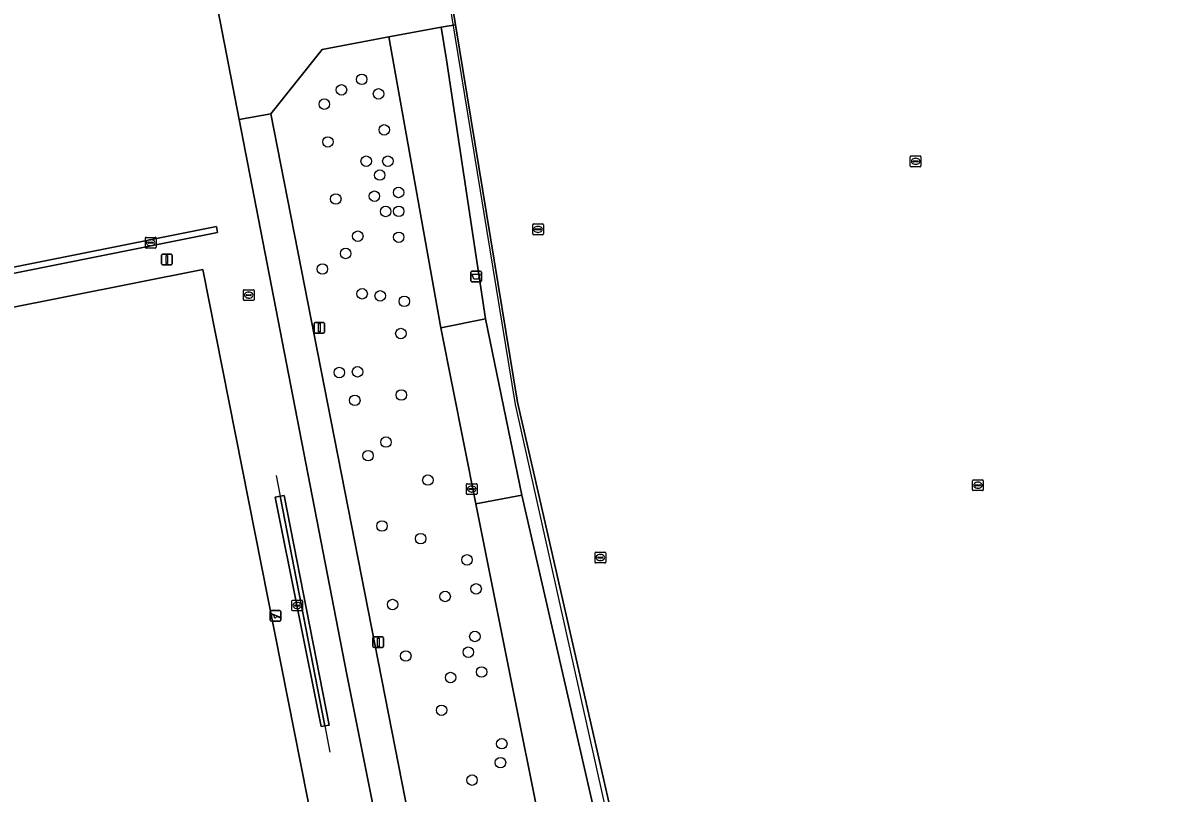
# Model space of a CAD drawing. Extents: x 160203 to 161530, y 379528 to 381797.
# Drawn here: x 160936.5 to 161043.5, y 380389.1 to 380460.9 of the extents above; entities that cross this region are included whole.
import ezdxf

# ---------------------------------------------------------------- set-up
doc = ezdxf.new("R2010")
doc.units = 0
for name, color, linetype in [('IMGEO_Afvalbak', 7, 'Continuous'), ('IMGEO_Boom', 7, 'Continuous'), ('IMGEO_Groenvoorziening', 7, 'Continuous'), ('IMGEO_Hek', 7, 'Continuous'), ('IMGEO_Kolk', 7, 'Continuous'), ('IMGEO_Lichtmast', 7, 'Continuous'), ('IMGEO_Rijbaan_lokaal_open', 7, 'Continuous'), ('IMGEO_Rioolput', 7, 'Continuous'), ('IMGEO_Speelvoorziening', 7, 'Continuous'), ('IMGEO_Voetpad_open', 7, 'Continuous'), ('IMGEO_Waterleidingput', 7, 'Continuous')]:
    doc.layers.add(name, color=color, linetype=linetype)

msp = doc.modelspace()

# ---------------------------------------------------------------- linework, layer by layer
at = {"layer": 'IMGEO_Afvalbak'}
for p, q in [((160978.28, 380436.85), (160978.28, 380437.65)), ((160978.28, 380437.65), (160978.28, 380436.85)), ((160978.38, 380437.75), (160979.17, 380437.75)), ((160979.17, 380437.75), (160978.38, 380437.75)), ((160979.27, 380437.65), (160979.27, 380436.85)), ((160979.27, 380436.85), (160979.27, 380437.65)), ((160979.17, 380436.75), (160978.38, 380436.75)), ((160978.38, 380436.75), (160979.17, 380436.75))]:
    msp.add_line(p, q, dxfattribs=at)
msp.add_lwpolyline([(160978.42, 380437.47), (160979.13, 380437.47), (160978.98, 380437), (160978.57, 380437), (160978.42, 380437.47)], dxfattribs=at)
for centre, start, end in [((160978.38, 380437.65), 90, 180), ((160978.38, 380437.65), 90, 180), ((160979.17, 380437.65), 0, 90), ((160979.17, 380437.65), 360, 90), ((160978.38, 380436.85), 180, 270), ((160978.38, 380436.85), 180, 270), ((160979.17, 380436.85), 270, 0), ((160979.17, 380436.85), 270, 0)]:
    msp.add_arc(centre, 0.1, start, end, dxfattribs=at)
at = {"layer": 'IMGEO_Boom'}
for centre in [(160968.11, 380455.63), (160966.22, 380454.65), (160969.68, 380454.28), (160964.62, 380453.32), (160970.21, 380450.92), (160964.96, 380449.8), (160968.53, 380448), (160970.55, 380448), (160969.79, 380446.71), (160965.69, 380444.48), (160969.29, 380444.74), (160971.55, 380445.09), (160970.34, 380443.32), (160971.56, 380443.33), (160967.74, 380441.01), (160971.56, 380440.91), (160966.61, 380439.4), (160964.44, 380437.95), (160968.15, 380435.64), (160969.83, 380435.45), (160972.08, 380434.94), (160971.76, 380431.94), (160967.72, 380428.37), (160966.02, 380428.3), (160967.46, 380425.71), (160971.8, 380426.21), (160970.37, 380421.82), (160968.7, 380420.55), (160974.28, 380418.28), (160970, 380414), (160973.61, 380412.82), (160977.93, 380410.84), (160978.78, 380408.14), (160975.89, 380407.43), (160970.99, 380406.68), (160978.66, 380403.7), (160972.22, 380401.88), (160978.05, 380402.23), (160976.4, 380399.87), (160979.29, 380400.39), (160975.56, 380396.82), (160981.17, 380393.7), (160981.05, 380391.94), (160978.4, 380390.31)]:
    msp.add_circle(centre, 0.489, dxfattribs=at)
at = {"layer": 'IMGEO_Groenvoorziening'}
for points in [[(160947.35, 380500), (160946.87, 380502.45), (160944.61, 380512), (160902.1, 380503.8), (160879.9, 380499.52), (160834.64, 380490.79), (160834.2, 380490.61), (160833.85, 380490.32), (160833.56, 380489.78), (160833.5, 380489.33), (160863.05, 380342.63), (160874.44, 380344.87), (160898.37, 380349.34), (160907.57, 380354.28), (160962.35, 380365.2), (160969.35, 380366.56), (160972.47, 380371.22), (160971.16, 380377.95), (160966.73, 380400.14), (160956.69, 380451.89)], [(161062.28, 380434.44), (161061.83, 380434.36), (161061.54, 380434.33), (161061, 380437.49), (161061.32, 380437.54), (161061.63, 380437.59), (161060.19, 380444.61), (161059.92, 380444.57), (161059.58, 380444.52), (161058.9, 380447.57), (161059.23, 380447.66), (161059.58, 380447.77), (161048.75, 380495.5), (161000, 380485.99), (160973.56, 380480.83), (160976.86, 380460.72), (160982.64, 380425.53), (160984.55, 380417.16), (160994.18, 380375.05), (160994.7, 380372.71), (160995.1, 380370.98), (161070.27, 380385.45)], [(160975.48, 380432.46), (160979.64, 380433.3), (160976.03, 380457.45), (160975.53, 380460.51), (160970.64, 380459.58)], [(160978.76, 380416.07), (160975.48, 380432.46), (160970.64, 380459.58), (160964.41, 380458.4), (160959.62, 380452.43), (160976.23, 380367.82), (160976.41, 380366.89), (160983.16, 380368.19), (160983.07, 380368.67), (160988.05, 380369.63)], [(160954.55, 380441.9), (160954.66, 380441.36), (160902.53, 380430.93), (160902.42, 380431.47)], [(160966.11, 380373.24), (160953.28, 380437.9), (160852.98, 380417.96), (160865.4, 380353.41)], [(160953.28, 380437.9), (160966.11, 380373.24), (160865.4, 380353.41), (160852.98, 380417.96)], [(160979.64, 380433.3), (160975.48, 380432.46), (160978.76, 380416.07), (160983.05, 380416.88)], [(160960.49, 380416.77), (160960.89, 380416.85), (160965.08, 380395.44), (160964.66, 380395.38), (160964.34, 380395.32), (160960.05, 380416.68)], [(160960.05, 380416.68), (160964.34, 380395.32), (160964.66, 380395.38), (160960.49, 380416.77)], [(160965.08, 380395.44), (160960.89, 380416.85), (160960.49, 380416.77), (160964.66, 380395.38)], [(160983.05, 380416.88), (160978.76, 380416.07), (160988.05, 380369.63), (160993.03, 380370.59), (160992.11, 380374.59), (160989.73, 380384.87), (160990.35, 380385.01)]]:
    msp.add_lwpolyline(points, close=True, dxfattribs=at)
at = {"layer": 'IMGEO_Hek'}
for points in [[(160984.28, 380417.11), (160982.44, 380425.33), (160973.57, 380479.62)], [(160960.12, 380418.7), (160960.49, 380416.77)], [(160994.23, 380372.6), (160984.28, 380417.11)], [(160960.49, 380416.77), (160964.66, 380395.38)], [(160964.66, 380395.38), (160965.15, 380392.9)]]:
    msp.add_lwpolyline(points, dxfattribs=at)
at = {"layer": 'IMGEO_Kolk'}
for p, q in [((160947.93, 380439.98), (160947.93, 380440.83)), ((160948, 380440.9), (160948.85, 380440.9)), ((160948.41, 380440.68), (160948.44, 380440.68)), ((160948.93, 380440.83), (160948.93, 380439.98)), ((160948.85, 380439.9), (160948, 380439.9)), ((160948.18, 380440.4), (160948.18, 380440.41)), ((160948.62, 380440.36), (160948.22, 380440.36)), ((160948.23, 380440.45), (160948.62, 380440.45)), ((160948.44, 380440.12), (160948.41, 380440.12)), ((160948.67, 380440.41), (160948.67, 380440.4))]:
    msp.add_line(p, q, dxfattribs=at)
for points in [[(160947.93, 380439.98), (160947.93, 380440.83)], [(160948, 380440.9), (160948.85, 380440.9)], [(160948.93, 380440.83), (160948.93, 380439.98)], [(160948.85, 380439.9), (160948, 380439.9)]]:
    msp.add_lwpolyline(points, dxfattribs=at)
for centre, radius, start, end in [((160948, 380440.83), 0.0765, 91.552, 178.448), ((160948, 380440.83), 0.0765, 91.552, 178.448), ((160948.85, 380440.83), 0.0765, 1.552, 88.448), ((160948.85, 380440.83), 0.0765, 1.552, 88.448), ((160948, 380439.98), 0.0765, 181.552, 268.448), ((160948, 380439.98), 0.0765, 181.552, 268.448), ((160948.22, 380440.41), 0.0403, 85.8775, 175.7526), ((160948.22, 380440.4), 0.0366, 178.938, 274.7102), ((160948.63, 380440.41), 0.0386, 1.7309, 96.639), ((160948.63, 380440.4), 0.043, 264.8664, 352.4533), ((160948.85, 380439.98), 0.0765, 271.552, 358.448), ((160948.85, 380439.98), 0.0765, 271.552, 358.448)]:
    msp.add_arc(centre, radius, start, end, dxfattribs=at)
for centre, major_axis, ratio, start_param, end_param in [((160948.41, 380440.4), (-0.387, 0.002), 0.722429, 4.712389, 7.853982), ((160948.44, 380440.4), (-0.39, 0.002), 0.717154, 1.570796, 4.712389)]:
    msp.add_ellipse(centre, major_axis=major_axis, ratio=ratio, start_param=start_param, end_param=end_param, dxfattribs=at)
at = {"layer": 'IMGEO_Lichtmast'}
for p, q in [((160949.44, 380438.44), (160949.44, 380439.24)), ((160949.44, 380439.24), (160949.44, 380438.44)), ((160949.54, 380439.34), (160950.33, 380439.34)), ((160950.33, 380439.34), (160949.54, 380439.34)), ((160950.43, 380439.24), (160950.43, 380438.44)), ((160950.43, 380438.44), (160950.43, 380439.24)), ((160950.33, 380438.34), (160949.54, 380438.34)), ((160949.54, 380438.34), (160950.33, 380438.34)), ((160963.67, 380432.08), (160963.67, 380432.88)), ((160963.67, 380432.88), (160963.67, 380432.08)), ((160963.77, 380432.98), (160964.55, 380432.98)), ((160964.55, 380432.98), (160963.77, 380432.98)), ((160964.65, 380432.88), (160964.65, 380432.08)), ((160964.65, 380432.08), (160964.65, 380432.88)), ((160964.55, 380431.98), (160963.77, 380431.98)), ((160963.77, 380431.98), (160964.55, 380431.98)), ((160969.16, 380402.76), (160969.16, 380403.56)), ((160969.16, 380403.56), (160969.16, 380402.76)), ((160969.26, 380403.66), (160970.05, 380403.66)), ((160970.05, 380403.66), (160969.26, 380403.66)), ((160970.15, 380403.56), (160970.15, 380402.76)), ((160970.15, 380402.76), (160970.15, 380403.56)), ((160970.05, 380402.66), (160969.26, 380402.66)), ((160969.26, 380402.66), (160970.05, 380402.66))]:
    msp.add_line(p, q, dxfattribs=at)
for points in [[(160949.86, 380439.21), (160950.01, 380439.21), (160950.01, 380438.46), (160949.86, 380438.46), (160949.86, 380439.21)], [(160964.08, 380432.86), (160964.24, 380432.86), (160964.24, 380432.11), (160964.08, 380432.11), (160964.08, 380432.86)], [(160969.58, 380403.53), (160969.73, 380403.53), (160969.73, 380402.78), (160969.58, 380402.78), (160969.58, 380403.53)]]:
    msp.add_lwpolyline(points, dxfattribs=at)
for centre, start, end in [((160949.54, 380439.24), 90, 180), ((160949.54, 380439.24), 90, 180), ((160950.33, 380439.24), 0, 90), ((160950.33, 380439.24), 360, 90), ((160949.54, 380438.44), 180, 270), ((160949.54, 380438.44), 180, 270), ((160950.33, 380438.44), 270, 0), ((160950.33, 380438.44), 270, 0), ((160963.77, 380432.88), 90, 180), ((160963.77, 380432.88), 90, 180), ((160963.77, 380432.08), 180, 270), ((160963.77, 380432.08), 180, 270), ((160964.55, 380432.88), 0, 90), ((160964.55, 380432.88), 360, 90), ((160964.55, 380432.08), 270, 0), ((160964.55, 380432.08), 270, 0), ((160969.26, 380403.56), 90, 180), ((160969.26, 380403.56), 90, 180), ((160970.05, 380403.56), 0, 90), ((160970.05, 380403.56), 360, 90), ((160969.26, 380402.76), 180, 270), ((160969.26, 380402.76), 180, 270), ((160970.05, 380402.76), 270, 0), ((160970.05, 380402.76), 270, 0)]:
    msp.add_arc(centre, 0.1, start, end, dxfattribs=at)
at = {"layer": 'IMGEO_Rijbaan_lokaal_open'}
msp.add_lwpolyline([(160954.66, 380441.36), (160954.55, 380441.9), (160902.42, 380431.47), (160902.53, 380430.93)], close=True, dxfattribs=at)
at = {"layer": 'IMGEO_Rioolput'}
for p, q in [((160957.07, 380435.09), (160957.07, 380435.95)), ((160957.15, 380436.02), (160958, 380436.02)), ((160957.33, 380435.51), (160957.33, 380435.53)), ((160957.77, 380435.48), (160957.37, 380435.48)), ((160957.38, 380435.56), (160957.77, 380435.56)), ((160957.56, 380435.8), (160957.59, 380435.8)), ((160957.82, 380435.53), (160957.82, 380435.51)), ((160958.07, 380435.95), (160958.07, 380435.09)), ((160958, 380435.02), (160957.15, 380435.02)), ((160957.58, 380435.24), (160957.56, 380435.24)), ((160977.87, 380417.01), (160977.87, 380417.87)), ((160977.95, 380417.94), (160978.8, 380417.94)), ((160978.13, 380417.43), (160978.13, 380417.45)), ((160978.17, 380417.48), (160978.57, 380417.48)), ((160978.57, 380417.4), (160978.17, 380417.4)), ((160978.36, 380417.72), (160978.39, 380417.72)), ((160978.38, 380417.16), (160978.36, 380417.16)), ((160978.62, 380417.45), (160978.62, 380417.43)), ((160978.87, 380417.87), (160978.87, 380417.01)), ((160978.8, 380416.94), (160977.95, 380416.94))]:
    msp.add_line(p, q, dxfattribs=at)
for points in [[(160957.07, 380435.09), (160957.07, 380435.95)], [(160957.15, 380436.02), (160958, 380436.02)], [(160958.07, 380435.95), (160958.07, 380435.09)], [(160958, 380435.02), (160957.15, 380435.02)], [(160977.87, 380417.01), (160977.87, 380417.87)], [(160977.95, 380417.94), (160978.8, 380417.94)], [(160978.87, 380417.87), (160978.87, 380417.01)], [(160978.8, 380416.94), (160977.95, 380416.94)]]:
    msp.add_lwpolyline(points, dxfattribs=at)
for centre, radius, start, end in [((160957.15, 380435.95), 0.0765, 91.552, 178.448), ((160957.15, 380435.95), 0.0765, 91.552, 178.448), ((160957.37, 380435.52), 0.0403, 85.8775, 175.7526), ((160957.37, 380435.51), 0.0366, 178.938, 274.7102), ((160957.78, 380435.53), 0.0386, 1.7309, 96.639), ((160957.77, 380435.52), 0.043, 264.8664, 352.4533), ((160958, 380435.95), 0.0765, 1.552, 88.448), ((160958, 380435.95), 0.0765, 1.552, 88.448), ((160957.15, 380435.1), 0.0765, 181.552, 268.448), ((160957.15, 380435.1), 0.0765, 181.552, 268.448), ((160958, 380435.1), 0.0765, 271.552, 358.448), ((160958, 380435.1), 0.0765, 271.552, 358.448), ((160977.95, 380417.86), 0.0765, 91.552, 178.448), ((160977.95, 380417.86), 0.0765, 91.552, 178.448), ((160978.17, 380417.44), 0.0403, 85.8775, 175.7526), ((160978.17, 380417.43), 0.0366, 178.938, 274.7102), ((160978.58, 380417.44), 0.0386, 1.7309, 96.639), ((160978.57, 380417.44), 0.043, 264.8664, 352.4533), ((160978.8, 380417.86), 0.0765, 1.552, 88.448), ((160978.8, 380417.86), 0.0765, 1.552, 88.448), ((160977.95, 380417.02), 0.0765, 181.552, 268.448), ((160977.95, 380417.02), 0.0765, 181.552, 268.448), ((160978.8, 380417.02), 0.0765, 271.552, 358.448), ((160978.8, 380417.02), 0.0765, 271.552, 358.448)]:
    msp.add_arc(centre, radius, start, end, dxfattribs=at)
for centre, major_axis, ratio, start_param, end_param in [((160957.56, 380435.52), (-0.387, 0.002), 0.722429, 4.712389, 7.853982), ((160957.58, 380435.52), (-0.39, 0.002), 0.717154, 1.570796, 4.712389), ((160978.36, 380417.44), (-0.387, 0.002), 0.722429, 4.712389, 7.853982), ((160978.38, 380417.44), (-0.39, 0.002), 0.717154, 1.570796, 4.712389)]:
    msp.add_ellipse(centre, major_axis=major_axis, ratio=ratio, start_param=start_param, end_param=end_param, dxfattribs=at)
at = {"layer": 'IMGEO_Speelvoorziening'}
for p, q in [((160959.58, 380405.22), (160959.58, 380406.02)), ((160959.58, 380406.02), (160959.58, 380405.22)), ((160959.96, 380405.65), (160959.62, 380405.79)), ((160959.65, 380405.85), (160960.52, 380405.49)), ((160959.68, 380406.12), (160960.47, 380406.12)), ((160960.47, 380406.12), (160959.68, 380406.12)), ((160960.5, 380405.43), (160960.16, 380405.57)), ((160960.57, 380406.02), (160960.57, 380405.22)), ((160960.57, 380405.22), (160960.57, 380406.02)), ((160960.47, 380405.12), (160959.68, 380405.12)), ((160959.68, 380405.12), (160960.47, 380405.12))]:
    msp.add_line(p, q, dxfattribs=at)
for centre, radius, start, end in [((160959.68, 380406.02), 0.1, 90, 180), ((160959.68, 380406.02), 0.1, 90, 180), ((160959.64, 380405.82), 0.0327, 68.078, 248.078), ((160960.04, 380405.56), 0.12, 130.9928, 5.1632), ((160960.47, 380406.02), 0.1, 0, 90), ((160960.47, 380406.02), 0.1, 360, 90), ((160960.51, 380405.46), 0.0327, 248.078, 68.078), ((160959.68, 380405.22), 0.1, 180, 270), ((160959.68, 380405.22), 0.1, 180, 270), ((160960.47, 380405.22), 0.1, 270, 0), ((160960.47, 380405.22), 0.1, 270, 0)]:
    msp.add_arc(centre, radius, start, end, dxfattribs=at)
at = {"layer": 'IMGEO_Voetpad_open'}
for points in [[(160979.49, 380489.88), (160978.28, 380495.93), (160972.18, 380497.38), (160971.52, 380501.07), (160970.34, 380507.04), (160968.28, 380517.07), (160963.79, 380517.63), (160954.69, 380518.78), (160953.58, 380518.92), (160951.93, 380519.13), (160954.81, 380504.08), (160946.87, 380502.45), (160947.35, 380500), (160956.69, 380451.89), (160959.62, 380452.43), (160964.41, 380458.4), (160970.64, 380459.58), (160975.53, 380460.51), (160976.86, 380460.72), (160973.56, 380480.83), (160975.68, 380483.71), (160975.3, 380486)], [(160976.86, 380460.72), (160975.53, 380460.51), (160976.03, 380457.45), (160979.64, 380433.3), (160983.05, 380416.88), (160990.35, 380385.01), (160993.24, 380372.36), (160993.64, 380370.65), (160995.1, 380370.98), (160994.7, 380372.71), (160994.18, 380375.05), (160984.55, 380417.16), (160982.64, 380425.53)], [(160959.62, 380452.43), (160956.69, 380451.89), (160966.73, 380400.14), (160971.16, 380377.95), (160972.47, 380371.22), (160969.35, 380366.56), (160976.23, 380367.82)]]:
    msp.add_lwpolyline(points, close=True, dxfattribs=at)
at = {"layer": 'IMGEO_Waterleidingput'}
for p, q in [((161019.27, 380447.56), (161019.27, 380448.41)), ((161019.34, 380448.49), (161020.2, 380448.49)), ((161019.76, 380448.27), (161019.78, 380448.27)), ((161020.27, 380448.41), (161020.27, 380447.56)), ((161020.2, 380447.49), (161019.34, 380447.49)), ((161019.53, 380447.98), (161019.53, 380447.99)), ((161019.57, 380448.03), (161019.97, 380448.03)), ((161019.97, 380447.94), (161019.57, 380447.94)), ((161019.78, 380447.71), (161019.75, 380447.71)), ((161020.01, 380447.99), (161020.01, 380447.98)), ((160984.06, 380441.23), (160984.06, 380442.08)), ((160984.13, 380442.15), (160984.98, 380442.15)), ((160984.36, 380441.7), (160984.75, 380441.7)), ((160984.54, 380441.93), (160984.57, 380441.93)), ((160985.06, 380442.08), (160985.06, 380441.23)), ((160984.98, 380441.15), (160984.13, 380441.15)), ((160984.31, 380441.65), (160984.31, 380441.66)), ((160984.75, 380441.61), (160984.35, 380441.61)), ((160984.57, 380441.37), (160984.54, 380441.37)), ((160984.8, 380441.66), (160984.8, 380441.65)), ((161025.08, 380417.37), (161025.08, 380418.22)), ((161025.15, 380418.3), (161026.01, 380418.3)), ((161026.08, 380418.22), (161026.08, 380417.37)), ((161026.01, 380417.3), (161025.15, 380417.3)), ((161025.34, 380417.79), (161025.34, 380417.8)), ((161025.38, 380417.84), (161025.78, 380417.84)), ((161025.77, 380417.75), (161025.38, 380417.75)), ((161025.59, 380417.52), (161025.56, 380417.52)), ((161025.57, 380418.08), (161025.59, 380418.08)), ((161025.82, 380417.8), (161025.82, 380417.79)), ((160989.87, 380410.63), (160989.87, 380411.48)), ((160989.94, 380411.56), (160990.79, 380411.56)), ((160990.12, 380411.05), (160990.12, 380411.06)), ((160990.56, 380411.01), (160990.16, 380411.01)), ((160990.17, 380411.1), (160990.56, 380411.1)), ((160990.35, 380411.34), (160990.38, 380411.34)), ((160990.38, 380410.78), (160990.35, 380410.78)), ((160990.61, 380411.06), (160990.61, 380411.05)), ((160990.87, 380411.48), (160990.87, 380410.63)), ((160990.79, 380410.56), (160989.94, 380410.56)), ((160961.59, 380406.16), (160961.59, 380407.01)), ((160961.67, 380407.09), (160962.52, 380407.09)), ((160961.85, 380406.58), (160961.85, 380406.59)), ((160961.89, 380406.63), (160962.29, 380406.63)), ((160962.29, 380406.54), (160961.89, 380406.54)), ((160962.08, 380406.87), (160962.1, 380406.87)), ((160962.33, 380406.59), (160962.33, 380406.58)), ((160962.59, 380407.01), (160962.59, 380406.16)), ((160962.52, 380406.09), (160961.67, 380406.09)), ((160962.1, 380406.31), (160962.08, 380406.31))]:
    msp.add_line(p, q, dxfattribs=at)
for points in [[(161019.27, 380447.56), (161019.27, 380448.41)], [(161019.34, 380448.49), (161020.2, 380448.49)], [(161020.27, 380448.41), (161020.27, 380447.56)], [(161020.2, 380447.49), (161019.34, 380447.49)], [(160984.06, 380441.23), (160984.06, 380442.08)], [(160984.13, 380442.15), (160984.98, 380442.15)], [(160985.06, 380442.08), (160985.06, 380441.23)], [(160984.98, 380441.15), (160984.13, 380441.15)], [(161025.08, 380417.37), (161025.08, 380418.22)], [(161025.15, 380418.3), (161026.01, 380418.3)], [(161026.08, 380418.22), (161026.08, 380417.37)], [(161026.01, 380417.3), (161025.15, 380417.3)], [(160989.87, 380410.63), (160989.87, 380411.48)], [(160989.94, 380411.56), (160990.79, 380411.56)], [(160990.87, 380411.48), (160990.87, 380410.63)], [(160990.79, 380410.56), (160989.94, 380410.56)], [(160961.59, 380406.16), (160961.59, 380407.01)], [(160961.67, 380407.09), (160962.52, 380407.09)], [(160962.59, 380407.01), (160962.59, 380406.16)], [(160962.52, 380406.09), (160961.67, 380406.09)]]:
    msp.add_lwpolyline(points, dxfattribs=at)
for centre, radius, start, end in [((161019.35, 380448.41), 0.0765, 91.552, 178.448), ((161019.35, 380448.41), 0.0765, 91.552, 178.448), ((161020.19, 380448.41), 0.0765, 1.552, 88.448), ((161020.19, 380448.41), 0.0765, 1.552, 88.448), ((161019.35, 380447.56), 0.0765, 181.552, 268.448), ((161019.35, 380447.56), 0.0765, 181.552, 268.448), ((161019.57, 380447.99), 0.0403, 85.8775, 175.7526), ((161019.56, 380447.98), 0.0366, 178.938, 274.7102), ((161019.97, 380447.99), 0.0386, 1.7309, 96.639), ((161019.97, 380447.99), 0.043, 264.8664, 352.4533), ((161020.19, 380447.56), 0.0765, 271.552, 358.448), ((161020.19, 380447.56), 0.0765, 271.552, 358.448), ((160984.13, 380442.08), 0.0765, 91.552, 178.448), ((160984.13, 380442.08), 0.0765, 91.552, 178.448), ((160984.35, 380441.66), 0.0403, 85.8775, 175.7526), ((160984.76, 380441.66), 0.0386, 1.7309, 96.639), ((160984.98, 380442.08), 0.0765, 1.552, 88.448), ((160984.98, 380442.08), 0.0765, 1.552, 88.448), ((160984.13, 380441.23), 0.0765, 181.552, 268.448), ((160984.13, 380441.23), 0.0765, 181.552, 268.448), ((160984.35, 380441.65), 0.0366, 178.938, 274.7102), ((160984.76, 380441.65), 0.043, 264.8664, 352.4533), ((160984.98, 380441.23), 0.0765, 271.552, 358.448), ((160984.98, 380441.23), 0.0765, 271.552, 358.448), ((161025.15, 380418.22), 0.0765, 91.552, 178.448), ((161025.15, 380418.22), 0.0765, 91.552, 178.448), ((161026, 380418.22), 0.0765, 1.552, 88.448), ((161026, 380418.22), 0.0765, 1.552, 88.448), ((161025.15, 380417.37), 0.0765, 181.552, 268.448), ((161025.15, 380417.37), 0.0765, 181.552, 268.448), ((161025.38, 380417.8), 0.0403, 85.8775, 175.7526), ((161025.37, 380417.79), 0.0366, 178.938, 274.7102), ((161025.78, 380417.8), 0.043, 264.8664, 352.4533), ((161025.78, 380417.8), 0.0386, 1.7309, 96.639), ((161026, 380417.37), 0.0765, 271.552, 358.448), ((161026, 380417.37), 0.0765, 271.552, 358.448), ((160989.94, 380411.48), 0.0765, 91.552, 178.448), ((160989.94, 380411.48), 0.0765, 91.552, 178.448), ((160990.16, 380411.06), 0.0403, 85.8775, 175.7526), ((160990.16, 380411.05), 0.0366, 178.938, 274.7102), ((160990.57, 380411.06), 0.0386, 1.7309, 96.639), ((160990.57, 380411.06), 0.043, 264.8664, 352.4533), ((160990.79, 380411.48), 0.0765, 1.552, 88.448), ((160990.79, 380411.48), 0.0765, 1.552, 88.448), ((160989.94, 380410.63), 0.0765, 181.552, 268.448), ((160989.94, 380410.63), 0.0765, 181.552, 268.448), ((160990.79, 380410.63), 0.0765, 271.552, 358.448), ((160990.79, 380410.63), 0.0765, 271.552, 358.448), ((160961.67, 380407.01), 0.0765, 91.552, 178.448), ((160961.67, 380407.01), 0.0765, 91.552, 178.448), ((160961.89, 380406.59), 0.0403, 85.8775, 175.7526), ((160961.89, 380406.58), 0.0366, 178.938, 274.7102), ((160962.3, 380406.59), 0.0386, 1.7309, 96.639), ((160962.29, 380406.59), 0.043, 264.8664, 352.4533), ((160962.52, 380407.01), 0.0765, 1.552, 88.448), ((160962.52, 380407.01), 0.0765, 1.552, 88.448), ((160961.67, 380406.16), 0.0765, 181.552, 268.448), ((160961.67, 380406.16), 0.0765, 181.552, 268.448), ((160962.52, 380406.16), 0.0765, 271.552, 358.448), ((160962.52, 380406.16), 0.0765, 271.552, 358.448)]:
    msp.add_arc(centre, radius, start, end, dxfattribs=at)
for centre, major_axis, ratio, start_param, end_param in [((161019.76, 380447.99), (-0.387, 0.002), 0.722429, 4.712389, 7.853982), ((161019.78, 380447.99), (-0.39, 0.002), 0.717154, 1.570796, 4.712389), ((160984.54, 380441.65), (-0.387, 0.002), 0.722429, 4.712389, 7.853982), ((160984.57, 380441.65), (-0.39, 0.002), 0.717154, 1.570796, 4.712389), ((161025.57, 380417.8), (-0.387, 0.002), 0.722429, 4.712389, 7.853982), ((161025.59, 380417.8), (-0.39, 0.002), 0.717154, 1.570796, 4.712389), ((160990.35, 380411.06), (-0.387, 0.002), 0.722429, 4.712389, 7.853982), ((160990.38, 380411.06), (-0.39, 0.002), 0.717154, 1.570796, 4.712389), ((160962.08, 380406.59), (-0.387, 0.002), 0.722429, 4.712389, 7.853982), ((160962.1, 380406.59), (-0.39, 0.002), 0.717154, 1.570796, 4.712389)]:
    msp.add_ellipse(centre, major_axis=major_axis, ratio=ratio, start_param=start_param, end_param=end_param, dxfattribs=at)

doc.saveas('drawing.dxf')
